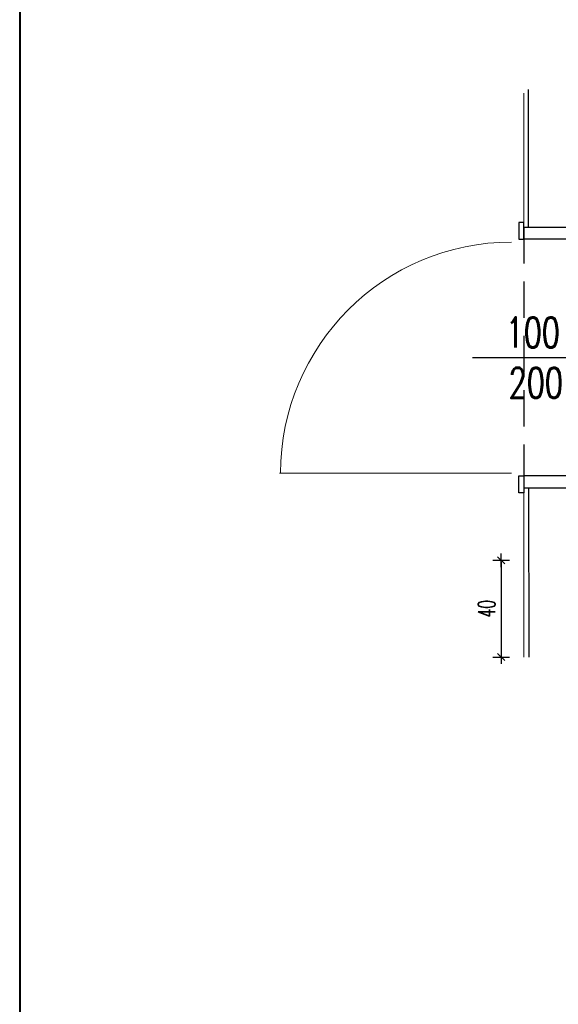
# Model space of a CAD drawing. Header units: centimetres. Extents: x -15121 to 30567, y -60641 to 0.
# Tile 280 of 656: x 12660 to 12883, y -25527 to -25119. Entities that reach past the tile are written whole.
import ezdxf

# ---------------------------------------------------------------- set-up
doc = ezdxf.new("R2010")
doc.units = ezdxf.units.CM
doc.header["$LTSCALE"] = 60
doc.linetypes.add('( Dashed )', pattern=[0.75, 0.5, -0.25])
doc.layers.add('A Ramka', color=5, linetype='Continuous', lineweight=40)
doc.layers.add('opisy', color=1, linetype='Continuous', lineweight=15)
for name, color, linetype in [('AIKA NP', 7, 'Continuous'), ('AIKA TYNK', 5, 'Continuous'), ('AIKA widoki wymiarowanie', 7, 'Continuous'), ('AIKA widokowe', 7, 'Continuous')]:
    doc.layers.add(name, color=color, linetype=linetype)
doc.styles.add('RomanS', font='romans.shx')
doc.styles.add('wymiar', font='txt.shx', dxfattribs={"width": 0.6})
doc.dimstyles.new('Dwudziestka', dxfattribs={"dimtxt": 7, "dimasz": 0.7, "dimexe": 5, "dimexo": 0, "dimgap": 2.5, "dimtad": 1, "dimtoh": 1, "dimdec": 3, "dimrnd": 0.5, "dimdsep": 46, "dimtxsty": 'wymiar', "dimblk": 'znacznik', "dimcen": 0, "dimdle": 5, "dimse1": 1, "dimse2": 1, "dimclrd": 256, "dimclre": 256, "dimclrt": 256, "dimadec": 0, "dimazin": 0, "dimtfac": 0.4, "dimtdec": 3, "dimtix": 1, "dimtofl": 0, "dimtmove": 2, "dimatfit": 3, "dimldrblk": 'znacznik', "dimfxl": 1, "dimtolj": 1, "dimarcsym": 0})

# ---------------------------------------------------------------- blocks, each defined once
blk = doc.blocks.new('znacznik')
at = {"color": 0}
for points in [[(-4, 0), (4, 0)], [(0, -5), (0, 5)]]:
    blk.add_lwpolyline(points, dxfattribs=at)
at = {"color": 1}
blk.add_lwpolyline([(-2.12, -2.12), (2.12, 2.12)], dxfattribs=at)
blk = doc.blocks.new('*D6692')
at = {"layer": 'AIKA widoki wymiarowanie', "lineweight": -2, "transparency": 16777216}
blk.add_line((12859.25, -25343.5), (12859.25, -25382.13), dxfattribs=at)
at = {"layer": 'Defpoints', "color": 0, "transparency": 16777216}
for p in [(12887.04, -25342.8), (12859.25, -25382.83), (12889.92, -25382.83)]:
    blk.add_point(p, dxfattribs=at)
at = {"layer": 'AIKA widoki wymiarowanie', "lineweight": -2, "transparency": 16777216, "xscale": 0.7, "yscale": 0.7, "zscale": 0.7}
for p, rotation in [((12859.25, -25342.8), 90), ((12859.25, -25382.83), 270)]:
    blk.add_blockref('znacznik', p, dxfattribs=dict(at, rotation=rotation))
at = {"layer": 'AIKA widoki wymiarowanie', "transparency": 16777216, "insert": (12853.25, -25362.81), "char_height": 7, "attachment_point": 5, "rotation": 90, "style": 'wymiar'}
blk.add_mtext('\\A1;40', dxfattribs=at)

msp = doc.modelspace()

# ---------------------------------------------------------------- linework, layer by layer
at = {"layer": 'A Ramka', "transparency": 33554610}
msp.add_lwpolyline([(14817.75, -24449.4644), (12659.8006, -24449.4644), (12659.8006, -25934.4644), (14817.75, -25934.4644)], close=True, dxfattribs=at)
at = {"layer": 'AIKA NP', "color": 8}
for p, q in [((12870.5834, -25204.8294), (12870.5834, -25147.8294)), ((12870.5834, -25312.8294), (12870.6709, -25382.8294))]:
    msp.add_line(p, q, dxfattribs=at)
at = {"layer": 'AIKA TYNK'}
for p, q in [((12870.5834, -25204.8294), (12885.5834, -25204.8294)), ((12870.5834, -25204.8294), (12885.5834, -25204.8294)), ((12870.5834, -25312.8294), (12885.5834, -25312.8294))]:
    msp.add_line(p, q, dxfattribs=at)
at = {"layer": 'AIKA widokowe', "linetype": '( Dashed )', "ltscale": 0.5}
msp.add_line((12868.5834, -25204.8294), (12868.5834, -25312.8294), dxfattribs=at)
at = {"layer": 'AIKA widokowe', "extrusion": (0, 0, -1)}
msp.add_line((12847.4177, -25258.8294), (12888.9927, -25258.8294), dxfattribs=at)
at = {"layer": 'AIKA widokowe'}
for points in [[(12866.5849, -25202.8332), (12866.5849, -25209.8332), (12868.5834, -25209.8332), (12868.5834, -25202.8332)], [(12868.5834, -25209.8332), (12868.5834, -25204.8332), (12888.5834, -25204.8332), (12888.5834, -25209.8332)], [(12866.5849, -25314.8257), (12866.5849, -25307.8257), (12868.5834, -25307.8257), (12868.5834, -25314.8257)], [(12868.5834, -25307.8257), (12868.5834, -25312.8257), (12888.5834, -25312.8257), (12888.5834, -25307.8257)]]:
    msp.add_lwpolyline(points, close=True, dxfattribs=at)
at = {"layer": 'opisy', "color": 5}
for p, q in [((12868.5834, -25204.8294), (12868.5834, -25149.3294)), ((12868.5834, -25312.8294), (12868.669, -25382.8313))]:
    msp.add_line(p, q, dxfattribs=at)
at = {"layer": 'opisy', "color": 0, "extrusion": (0, 0, -1)}
msp.add_line((12863.5834, -25306.6794), (12767.4049, -25306.6794), dxfattribs=at)
at = {"layer": 'opisy', "color": 1, "extrusion": (0, 0, -1)}
msp.add_arc((-12863.5834, -25306.6794), 95.7, 0, 90, dxfattribs=at)

# ---------------------------------------------------------------- texts
at = {"layer": 'AIKA widokowe', "style": 'RomanS', "width": 0.7}
for s, p in [('100', (12861.1139, -25254.6583)), ('200', (12862.3639, -25275.4916))]:
    msp.add_text(s, height=12.5, rotation=360, dxfattribs=at).set_placement(p)

# ---------------------------------------------------------------- dimensions: what is measured, and where the dimension line sits
at = {"layer": 'AIKA widoki wymiarowanie'}
dim = msp.add_linear_dim(base=(12859.2525, -25382.8294), p1=(12887.0375, -25342.7987), p2=(12889.9171, -25382.8294), angle=90, dimstyle='Dwudziestka', dxfattribs=at)
dim.commit()
dim.dimension.update_dxf_attribs({"geometry": '*D6692', "text_midpoint": (12853.2525, -25362.814)})

doc.saveas('drawing.dxf')
